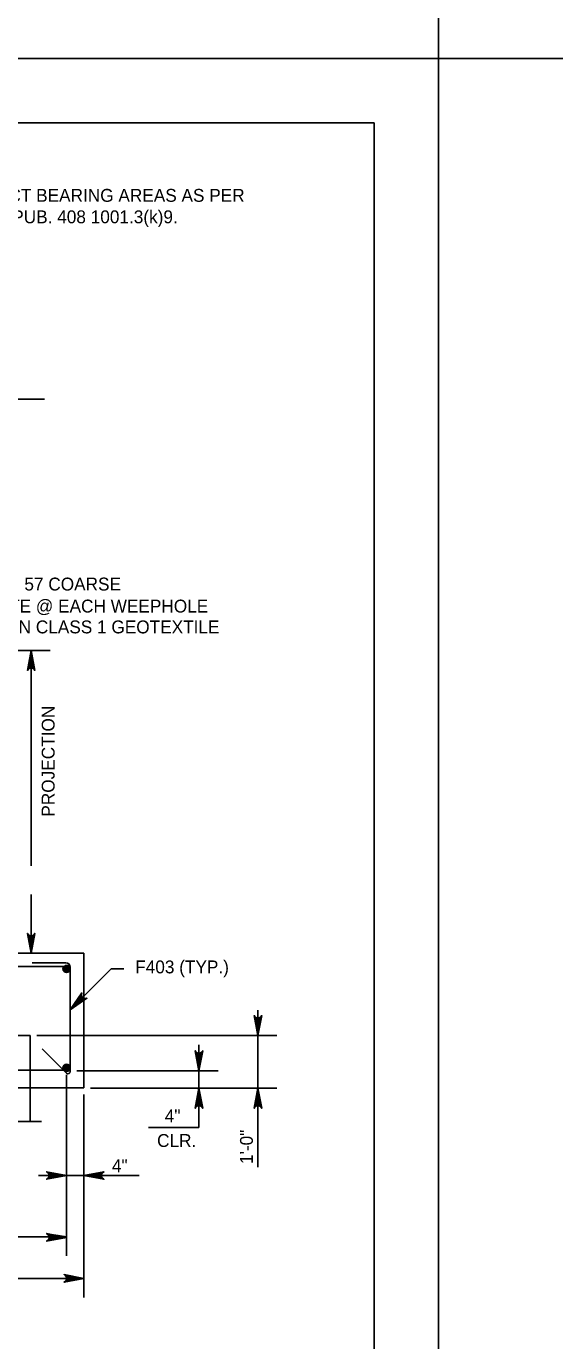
# Model space of a CAD drawing. Extents: x 638340 to 640242, y 295465 to 298435.
# Drawn here: x 639180.4 to 639303.6, y 296948.7 to 297255 of the extents above; entities that cross this region are included whole.
import ezdxf

# ---------------------------------------------------------------- set-up
doc = ezdxf.new("R2010")
doc.units = 0
for name, color, linetype in [('2', 7, 'Continuous'), ('Level 3', 7, 'Continuous'), ('Level 5', 7, 'Continuous'), ('Level 7', 7, 'Continuous'), ('Level 8', 7, 'Continuous'), ('Level 9', 7, 'Continuous'), ('PLT-BNDY', 7, 'Continuous')]:
    doc.layers.add(name, color=color, linetype=linetype)

msp = doc.modelspace()

# ---------------------------------------------------------------- linework, layer by layer
at = {"layer": '2'}
for p, q in [((638475.46, 297232.46), (639261.46, 297232.46)), ((639261.46, 297232.46), (639261.46, 296668.46))]:
    msp.add_line(p, q, dxfattribs=at)
at = {"layer": 'Level 3'}
for p, q in [((639147.88, 297168.07), (639184.66, 297168.07)), ((639149.4, 297109.53), (639185.93, 297109.53)), ((639181.51, 297059.36), (639181.51, 297109.53)), ((639181.51, 297038.95), (639181.51, 297052.69)), ((639190.63, 297025.8), (639200.19, 297035.33)), ((639200.19, 297035.33), (639203.14, 297035.33)), ((639234.39, 297022.73), (639234.39, 297025.68)), ((639182.85, 297019.79), (639238.81, 297019.79)), ((639234.39, 297019.79), (639234.39, 297007.51)), ((639220.64, 297014.6), (639220.64, 297017.59)), ((639189.78, 297010.61), (639189.78, 296968.48)), ((639192.19, 297011.6), (639225.13, 297011.6)), ((639220.64, 297011.6), (639220.64, 297007.51)), ((639195.38, 297007.51), (639238.81, 297007.51)), ((639195.4, 297007.51), (639225.13, 297007.51)), ((639193.84, 297006.06), (639193.84, 296958.79)), ((639220.64, 297004.52), (639220.64, 296998.35)), ((639234.39, 297004.56), (639234.39, 296989.12)), ((639220.64, 296998.35), (639208.85, 296998.35)), ((639186.7, 296987.16), (639183.21, 296987.16)), ((639189.78, 296987.16), (639206.74, 296987.16)), ((639193.84, 296985.79), (639193.84, 296977.87)), ((639083.84, 296972.9), (639187.52, 296972.9)), ((639079.78, 296963.21), (639193.84, 296963.21))]:
    msp.add_line(p, q, dxfattribs=at)
for points in [[(639181.51, 297109.53), (639182.38, 297104.87), (639182.13, 297105.23), (639181.82, 297105.42), (639181.51, 297105.47), (639181.2, 297105.42), (639180.89, 297105.23), (639180.64, 297104.87), (639181.51, 297109.53), (639180.89, 297105.23), (639181.2, 297105.42), (639181.51, 297109.53), (639181.51, 297105.47), (639181.82, 297105.42), (639181.51, 297109.53), (639182.13, 297105.23)], [(639181.51, 297038.95), (639180.64, 297043.6), (639180.89, 297043.24), (639181.2, 297043.06), (639181.51, 297043), (639181.82, 297043.06), (639182.14, 297043.24), (639182.38, 297043.6), (639181.51, 297038.95), (639182.14, 297043.24), (639181.82, 297043.06), (639181.51, 297038.95), (639181.51, 297043), (639181.2, 297043.06), (639181.51, 297038.95), (639180.89, 297043.24)], [(639190.63, 297025.8), (639193.31, 297029.71), (639193.23, 297029.28), (639193.32, 297028.93), (639193.5, 297028.67), (639193.76, 297028.48), (639194.11, 297028.39), (639194.54, 297028.47), (639190.63, 297025.8), (639194.11, 297028.39), (639193.76, 297028.48), (639190.63, 297025.8), (639193.5, 297028.67), (639193.32, 297028.93), (639190.63, 297025.8), (639193.23, 297029.28)], [(639234.39, 297019.79), (639233.52, 297024.44), (639233.76, 297024.08), (639234.08, 297023.9), (639234.39, 297023.84), (639234.7, 297023.9), (639235.01, 297024.08), (639235.26, 297024.44), (639234.39, 297019.79), (639235.01, 297024.08), (639234.7, 297023.9), (639234.39, 297019.79), (639234.39, 297023.84), (639234.08, 297023.9), (639234.39, 297019.79), (639233.76, 297024.08)], [(639220.64, 297011.6), (639219.77, 297016.25), (639220.02, 297015.9), (639220.33, 297015.71), (639220.64, 297015.66), (639220.95, 297015.71), (639221.26, 297015.9), (639221.51, 297016.25), (639220.64, 297011.6), (639221.26, 297015.9), (639220.95, 297015.71), (639220.64, 297011.6), (639220.64, 297015.66), (639220.33, 297015.71), (639220.64, 297011.6), (639220.02, 297015.9)], [(639220.64, 297007.51), (639221.51, 297002.86), (639221.26, 297003.22), (639220.95, 297003.4), (639220.64, 297003.46), (639220.33, 297003.4), (639220.02, 297003.22), (639219.77, 297002.86), (639220.64, 297007.51), (639220.02, 297003.22), (639220.33, 297003.4), (639220.64, 297007.51), (639220.64, 297003.46), (639220.95, 297003.4), (639220.64, 297007.51), (639221.26, 297003.22)], [(639234.39, 297007.51), (639235.26, 297002.86), (639235.01, 297003.22), (639234.7, 297003.4), (639234.39, 297003.46), (639234.08, 297003.4), (639233.76, 297003.22), (639233.52, 297002.86), (639234.39, 297007.51), (639233.76, 297003.22), (639234.08, 297003.4), (639234.39, 297007.51), (639234.39, 297003.46), (639234.7, 297003.4), (639234.39, 297007.51), (639235.01, 297003.22)], [(639189.78, 296987.18), (639185.13, 296986.31), (639185.49, 296986.56), (639185.67, 296986.87), (639185.73, 296987.18), (639185.67, 296987.49), (639185.49, 296987.81), (639185.13, 296988.05), (639189.78, 296987.18), (639185.49, 296987.81), (639185.67, 296987.49), (639189.78, 296987.18), (639185.73, 296987.18), (639185.67, 296986.87), (639189.78, 296987.18), (639185.49, 296986.56)], [(639193.84, 296987.16), (639198.49, 296988.03), (639198.14, 296987.78), (639197.95, 296987.47), (639197.9, 296987.16), (639197.95, 296986.85), (639198.14, 296986.54), (639198.49, 296986.29), (639193.84, 296987.16), (639198.14, 296986.54), (639197.95, 296986.85), (639193.84, 296987.16), (639197.9, 296987.16), (639197.95, 296987.47), (639193.84, 296987.16), (639198.14, 296987.78)], [(639189.78, 296972.76), (639185.13, 296971.88), (639185.49, 296972.13), (639185.67, 296972.45), (639185.73, 296972.76), (639185.67, 296973.07), (639185.49, 296973.38), (639185.13, 296973.63), (639189.78, 296972.76), (639185.49, 296973.38), (639185.67, 296973.07), (639189.78, 296972.76), (639185.73, 296972.76), (639185.67, 296972.45), (639189.78, 296972.76), (639185.49, 296972.13)], [(639193.84, 296963.21), (639189.19, 296962.34), (639189.55, 296962.58), (639189.73, 296962.9), (639189.79, 296963.21), (639189.73, 296963.52), (639189.55, 296963.83), (639189.19, 296964.08), (639193.84, 296963.21), (639189.55, 296963.83), (639189.73, 296963.52), (639193.84, 296963.21), (639189.79, 296963.21), (639189.73, 296962.9), (639193.84, 296963.21), (639189.55, 296962.58)]]:
    msp.add_lwpolyline(points, dxfattribs=at)
for points in [[(639181.02, 297106.58), (639182, 297106.58), (639181.51, 297109.53)], [(639193.17, 297027.64), (639192.47, 297028.33), (639190.73, 297025.9)], [(639233.9, 297022.73), (639234.88, 297022.73), (639234.39, 297019.79)], [(639220.14, 297014.6), (639221.14, 297014.6), (639220.64, 297011.6)], [(639220.14, 297004.52), (639221.14, 297004.52), (639220.64, 297007.51)], [(639233.9, 297004.56), (639234.88, 297004.56), (639234.39, 297007.51)], [(639186.7, 296986.67), (639186.7, 296987.65), (639189.65, 296987.16)], [(639197.06, 296987.65), (639197.06, 296986.67), (639194.11, 296987.16)], [(639186.84, 296973.39), (639186.84, 296972.41), (639189.78, 296972.9)], [(639190.89, 296963.7), (639190.89, 296962.72), (639193.84, 296963.21)]]:
    msp.add_lwpolyline(points, close=True, dxfattribs=at)
at = {"layer": 'Level 5'}
for p, q in [((639190.62, 297035.88), (639083, 297035.88)), ((639181.77, 297036.77), (639189.61, 297036.77)), ((639190.63, 297011.4), (639190.63, 297035.75)), ((639184.07, 297016.73), (639189.76, 297011.04)), ((639082.99, 297011.69), (639190.63, 297011.69))]:
    msp.add_line(p, q, dxfattribs=at)
for centre, radius in [((639189.78, 297035.31), 0.832), ((639189.78, 297035.31), 0.624), ((639189.78, 297035.31), 0.416), ((639189.78, 297035.31), 0.208), ((639189.78, 297012.27), 0.832), ((639189.78, 297012.27), 0.624), ((639189.78, 297012.27), 0.416), ((639189.78, 297012.27), 0.208)]:
    msp.add_circle(centre, radius, dxfattribs=at)
for centre, radius, start, end in [((639189.61, 297035.75), 1.02, 0, 90), ((639190.12, 297011.4), 0.511, 225, 0)]:
    msp.add_arc(centre, radius, start, end, dxfattribs=at)
at = {"layer": 'Level 7'}
for p, q in [((639189.85, 297038.94), (639189.85, 297038.94)), ((639193.6, 297038.94), (639193.6, 297038.94))]:
    msp.add_line(p, q, dxfattribs=at)
at = {"layer": 'Level 8'}
for p, q in [((639181.32, 297019.79), (639169.53, 297019.79)), ((639181.32, 297007.51), (639181.32, 297019.79)), ((639181.32, 296999.79), (639181.32, 297007.51)), ((639183.94, 296999.79), (639177.81, 296999.79))]:
    msp.add_line(p, q, dxfattribs=at)
at = {"layer": 'Level 9'}
for p, q in [((639193.84, 297038.95), (639140.3, 297038.95)), ((639193.84, 297007.6), (639193.84, 297038.95)), ((639079.78, 297007.6), (639193.84, 297007.6))]:
    msp.add_line(p, q, dxfattribs=at)
at = {"layer": 'PLT-BNDY'}
for points in [[(638435.46, 297841.46), (639276.46, 297841.46), (639276.46, 297247.46), (638435.46, 297247.46)], [(638435.46, 297247.46), (639276.46, 297247.46), (639276.46, 296653.46), (638435.46, 296653.46)], [(639276.46, 297247.46), (640117.46, 297247.46), (640117.46, 296653.46), (639276.46, 296653.46)]]:
    msp.add_lwpolyline(points, close=True, dxfattribs=at)

# ---------------------------------------------------------------- texts
at = {"layer": 'Level 3'}
for s, height, p in [('CONSTRUCT BEARING AREAS AS PER', 3.0001, (639156.39, 297214.06)), ('PENNDOT PUB. 408 1001.3(k)9.', 3.0001, (639156.39, 297209.06)), ('1/2 C.Y. NO. 57 COARSE', 3.0001, (639156.09, 297123.49)), ('AGGREGATE @ EACH WEEPHOLE', 3.0001, (639156.09, 297118.36)), ('WRAPPED IN CLASS 1 GEOTEXTILE', 3.0001, (639156.09, 297113.5)), ('F403 (TYP.)', 3.0001, (639205.78, 297034.28)), ('4"', 3, (639212.67, 296999.56)), ('CLR.', 3, (639210.88, 296993.83)), ('4"', 3, (639200.36, 296987.95))]:
    msp.add_text(s, height=height, dxfattribs=at).set_placement(p)
for s, p in [('PROJECTION', (639186.99, 297070.79)), ('1\'-0"', (639233.21, 296989.86))]:
    msp.add_text(s, height=3, rotation=90, dxfattribs=at).set_placement(p)

doc.saveas('drawing.dxf')
